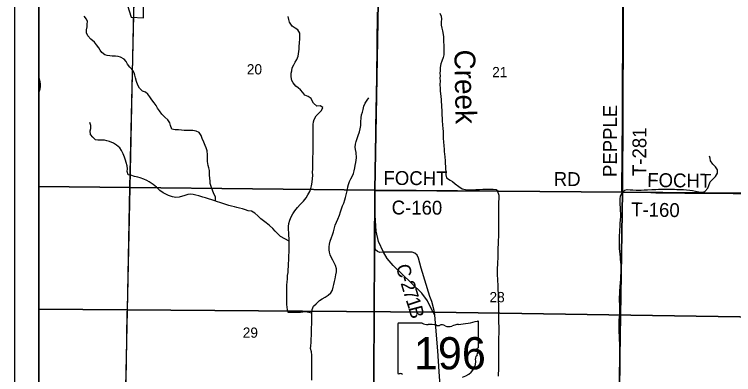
# Model space of a CAD drawing. Extents: x -209 to 4852, y 0 to 905.
# Drawn here: x -209.2 to -150.4, y 308.1 to 337.6 of the extents above; entities that cross this region are included whole.
import ezdxf

# ---------------------------------------------------------------- set-up
doc = ezdxf.new("R2010")
doc.units = 0
for name, color, linetype in [('Default', 7, 'Continuous'), ('GM_P_County_Alignment', 7, 'Continuous'), ('GM_X_Adjacent_County_Text', 7, 'Continuous'), ('GM_X_County_Road', 7, 'Continuous'), ('GM_X_County_Road_Text', 7, 'Continuous'), ('GM_X_County_ROW', 7, 'Continuous'), ('GM_X_County_Subdivision_Text', 7, 'Continuous'), ('GM_X_Minor_Lake_Text', 7, 'Continuous'), ('GM_X_Minor_River', 7, 'Continuous'), ('GM_X_Minor_River_Text', 7, 'Continuous'), ('GM_X_Section_Text', 7, 'Continuous'), ('GM_X_Township_Road', 7, 'Continuous'), ('GM_X_Township_Road_Text', 7, 'Continuous'), ('GM_X_Township_ROW', 7, 'Continuous'), ('GM_X_Township_Subdivision', 7, 'Continuous'), ('GM_X_US_Location', 7, 'Continuous'), ('SH_Data', 7, 'Continuous')]:
    doc.layers.add(name, color=color, linetype=linetype)

msp = doc.modelspace()

# ---------------------------------------------------------------- linework, layer by layer
at = {"layer": 'Default'}
for points in [[(-207.234, 415.916), (-71.234, 415.916), (-71.234, 279.916), (-207.234, 279.916)], [(-71.234, 279.916), (-71.234, 415.916), (-207.234, 415.916), (-207.234, 279.916)]]:
    msp.add_lwpolyline(points, close=True, dxfattribs=at)
at = {"layer": 'GM_X_Adjacent_County_Text'}
msp.add_lwpolyline([(-207.234, 403.659), (-207.234, 279.916), (-100.12, 279.916), (-99.833, 295.315), (-99.907, 296.469), (-99.838, 302.628), (-99.81, 305.088), (-99.816, 306.687), (-99.842, 308.938), (-99.585, 312.422), (-99.537, 322.581), (-99.362, 344.63), (-98.839, 372.823), (-98.799, 375.44), (-98.564, 385.071), (-98.371, 392.978), (-98.23, 398.743), (-98.174, 402.771), (-105.337, 402.842), (-118.301, 402.969), (-138.316, 403.17), (-150.366, 403.235), (-158.335, 403.277), (-198.454, 403.559)], close=True, dxfattribs=at)
msp.add_lwpolyline([(-207.234, 403.659), (-207.234, 279.916), (-100.12, 279.916), (-99.833, 295.315), (-99.907, 296.469), (-99.838, 302.628), (-99.81, 305.088), (-99.816, 306.687), (-99.842, 308.938), (-99.585, 312.422), (-99.537, 322.581), (-99.362, 344.63), (-98.839, 372.823), (-98.799, 375.44), (-98.564, 385.071), (-98.371, 392.978), (-98.23, 398.743), (-98.174, 402.771), (-105.337, 402.842), (-118.301, 402.969), (-138.316, 403.17), (-150.366, 403.235), (-158.335, 403.277), (-198.454, 403.559)], close=True, dxfattribs=at)
msp.add_lwpolyline([(-207.234, 403.659), (-207.234, 279.916), (-100.12, 279.916), (-99.833, 295.315), (-99.907, 296.469), (-99.838, 302.628), (-99.81, 305.088), (-99.816, 306.687), (-99.842, 308.938), (-99.585, 312.422), (-99.537, 322.581), (-99.362, 344.63), (-98.839, 372.823), (-98.799, 375.44), (-98.564, 385.071), (-98.371, 392.978), (-98.23, 398.743), (-98.174, 402.771), (-105.337, 402.842), (-118.301, 402.969), (-138.316, 403.17), (-150.366, 403.235), (-158.335, 403.277), (-198.454, 403.559)], close=True, dxfattribs=at)
msp.add_lwpolyline([(-207.234, 403.659), (-207.234, 279.916), (-100.12, 279.916), (-99.833, 295.315), (-99.907, 296.469), (-99.838, 302.628), (-99.81, 305.088), (-99.816, 306.687), (-99.842, 308.938), (-99.585, 312.422), (-99.537, 322.581), (-99.362, 344.63), (-98.839, 372.823), (-98.799, 375.44), (-98.564, 385.071), (-98.371, 392.978), (-98.23, 398.743), (-98.174, 402.771), (-105.337, 402.842), (-118.301, 402.969), (-138.316, 403.17), (-150.366, 403.235), (-158.335, 403.277), (-198.454, 403.559)], close=True, dxfattribs=at)
msp.add_lwpolyline([(-207.234, 403.659), (-207.234, 279.916), (-100.12, 279.916), (-99.833, 295.315), (-99.907, 296.469), (-99.838, 302.628), (-99.81, 305.088), (-99.816, 306.687), (-99.842, 308.938), (-99.585, 312.422), (-99.537, 322.581), (-99.362, 344.63), (-98.839, 372.823), (-98.799, 375.44), (-98.564, 385.071), (-98.371, 392.978), (-98.23, 398.743), (-98.174, 402.771), (-105.337, 402.842), (-118.301, 402.969), (-138.316, 403.17), (-150.366, 403.235), (-158.335, 403.277), (-198.454, 403.559)], close=True, dxfattribs=at)
msp.add_lwpolyline([(-207.234, 403.659), (-207.234, 279.916), (-100.12, 279.916), (-99.833, 295.315), (-99.907, 296.469), (-99.838, 302.628), (-99.81, 305.088), (-99.816, 306.687), (-99.842, 308.938), (-99.585, 312.422), (-99.537, 322.581), (-99.362, 344.63), (-98.839, 372.823), (-98.799, 375.44), (-98.564, 385.071), (-98.371, 392.978), (-98.23, 398.743), (-98.174, 402.771), (-105.337, 402.842), (-118.301, 402.969), (-138.316, 403.17), (-150.366, 403.235), (-158.335, 403.277), (-198.454, 403.559)], close=True, dxfattribs=at)
at = {"layer": 'GM_X_County_Road'}
for points in [[(-192.79, 322.302), (-192.785, 322.642), (-192.904, 322.878), (-193.023, 323.183), (-193.127, 323.488), (-193.209, 323.731), (-193.223, 323.929), (-193.251, 324.165), (-193.257, 324.43), (-193.277, 324.81), (-193.313, 325.016), (-193.365, 325.213), (-193.423, 325.54), (-193.443, 325.86), (-193.419, 326.087), (-193.462, 326.422), (-193.543, 326.65), (-193.633, 326.848), (-193.737, 327.107), (-193.864, 327.427), (-193.946, 327.671), (-194.111, 327.923), (-194.353, 328.024), (-194.641, 328.071), (-194.846, 328.066), (-195.066, 328.067), (-195.332, 328.077), (-195.552, 328.094), (-195.802, 328.119), (-196.083, 328.129), (-196.34, 328.192), (-196.46, 328.474), (-196.503, 328.687), (-196.668, 328.954), (-196.932, 329.169), (-197.166, 329.398), (-197.369, 329.673), (-197.519, 329.895), (-197.646, 330.116), (-197.804, 330.338), (-197.977, 330.574), (-198.142, 330.834), (-198.307, 331.048), (-198.503, 331.209), (-198.753, 331.302), (-199.009, 331.525), (-199.121, 331.776), (-199.24, 332.096), (-199.337, 332.393), (-199.388, 332.591), (-199.44, 332.796), (-199.545, 332.987), (-199.778, 333.247), (-199.973, 333.507), (-200.101, 333.728), (-200.259, 333.919), (-200.538, 334.073), (-200.751, 334.121), (-200.97, 334.16), (-201.236, 334.17), (-201.433, 334.187), (-201.646, 334.211), (-201.843, 334.266), (-202.092, 334.458), (-202.211, 334.657), (-202.331, 334.847), (-202.519, 335.084), (-202.677, 335.291), (-202.971, 335.559), (-203.22, 335.811), (-203.339, 336.071), (-203.322, 336.313), (-203.29, 336.564), (-203.273, 336.776), (-203.264, 336.996), (-203.323, 337.187), (-203.526, 337.431)], [(-184.888, 313.135), (-185.417, 313.225), (-185.63, 313.196), (-185.835, 313.19), (-186.04, 313.177), (-186.343, 313.171), (-186.579, 313.181), (-186.822, 313.183), (-186.888, 313.389), (-186.917, 313.602), (-186.931, 313.83), (-186.936, 314.118), (-186.942, 314.369), (-186.938, 314.908), (-186.934, 315.424), (-186.917, 315.683), (-186.892, 315.918), (-186.875, 316.199), (-186.842, 316.464), (-186.825, 316.684), (-186.808, 316.935), (-186.791, 317.162), (-186.781, 317.497), (-186.772, 317.785), (-186.761, 318.18), (-186.755, 319.008), (-186.761, 319.22), (-186.766, 319.501), (-186.78, 319.737), (-186.793, 319.957), (-186.791, 320.215), (-186.774, 320.451), (-186.688, 320.746), (-186.58, 321.019), (-186.457, 321.245), (-186.273, 321.494), (-186.058, 321.758), (-185.836, 322.022), (-185.568, 322.301), (-185.369, 322.558), (-185.215, 322.799), (-185.069, 323.094), (-184.983, 323.337), (-184.929, 323.541), (-184.866, 323.844), (-184.833, 324.155), (-184.823, 324.398), (-184.829, 324.687), (-184.82, 324.892), (-184.818, 325.097), (-184.809, 325.294), (-184.797, 326.82), (-184.788, 327.041), (-184.786, 327.367), (-184.792, 327.58), (-184.797, 327.861), (-184.795, 328.058), (-184.785, 328.369), (-184.776, 328.559), (-184.752, 328.779), (-184.712, 328.984), (-184.528, 329.286), (-184.337, 329.467), (-184.115, 329.715), (-183.999, 329.957), (-184.226, 330.081), (-184.499, 330.06), (-184.763, 330.305), (-184.86, 330.511), (-184.95, 330.702), (-185.199, 330.856), (-185.464, 330.972), (-185.637, 331.193), (-185.81, 331.407), (-186.006, 331.561), (-186.21, 331.692), (-186.413, 331.967), (-186.525, 332.158), (-186.576, 332.469), (-186.574, 332.765), (-186.542, 332.955), (-186.494, 333.197), (-186.379, 333.455), (-186.271, 333.659), (-186.117, 333.893), (-186.024, 334.15), (-185.977, 334.355), (-185.945, 334.545), (-185.928, 334.742), (-185.919, 335), (-185.902, 335.197), (-185.884, 335.622), (-185.882, 335.85), (-185.888, 336.04), (-186.038, 336.322), (-186.257, 336.445), (-186.514, 336.622), (-186.731, 336.928), (-186.79, 337.148), (-186.826, 337.407)], [(-174.413, 337.669), (-174.309, 337.425), (-174.295, 337.19), (-174.305, 336.977), (-174.299, 336.688), (-174.255, 336.453), (-174.204, 336.24), (-174.138, 335.935), (-174.124, 335.738), (-174.112, 335.297), (-174.106, 335.092), (-174.093, 334.872), (-174.095, 334.561), (-174.105, 334.272), (-174.16, 334.037), (-174.253, 333.742), (-174.339, 333.522), (-174.387, 333.219), (-174.404, 332.946), (-174.413, 332.756), (-174.407, 332.559), (-174.408, 332.354), (-174.402, 332.134), (-174.412, 331.815), (-174.407, 331.549), (-174.386, 331.306), (-174.344, 330.865), (-174.323, 330.622), (-174.309, 330.402), (-174.288, 330.189), (-174.275, 329.968), (-174.261, 329.763), (-174.25, 329.308), (-174.243, 329.118), (-174.222, 328.875), (-174.195, 328.548), (-174.174, 328.198), (-174.161, 328.008), (-174.155, 327.811), (-174.142, 327.424), (-174.122, 327.158), (-174.101, 326.831), (-174.073, 326.542), (-174.06, 326.345), (-174.046, 326.124), (-174.017, 325.927)], [(-207.234, 331.128), (-207.195, 331.228), (-207.124, 331.478), (-207.108, 331.668), (-207.106, 331.865), (-207.127, 332.093), (-207.186, 332.314), (-207.234, 332.391)], [(-182.461, 321.653), (-182.375, 321.903), (-182.283, 322.122), (-182.197, 322.387), (-182.15, 322.577), (-182.072, 322.819), (-182.025, 323.039), (-181.986, 323.236), (-181.954, 323.456), (-181.891, 323.66), (-181.799, 323.887), (-181.706, 324.107), (-181.598, 324.303), (-181.497, 324.561), (-181.42, 324.765), (-181.365, 325.015), (-181.34, 325.22), (-181.301, 325.455), (-181.269, 325.652), (-181.237, 325.842), (-181.279, 326.267), (-181.315, 326.511), (-181.344, 326.716), (-181.327, 326.959), (-181.272, 327.179), (-181.179, 327.428), (-181.094, 327.663), (-181.001, 327.966), (-180.93, 328.208), (-180.89, 328.474), (-180.873, 328.785), (-180.87, 329.104), (-180.823, 329.347), (-180.761, 329.566), (-180.706, 329.794), (-180.628, 330.051), (-180.527, 330.308), (-180.366, 330.558), (-180.243, 330.754)], [(-207.234, 328.303), (-207.217, 328.366), (-207.208, 328.555), (-207.234, 328.856)], [(-186.755, 319.024), (-187.465, 319.386), (-187.706, 319.646), (-187.902, 319.845), (-188.098, 320.052), (-188.347, 320.289), (-188.626, 320.512), (-188.852, 320.673), (-189.063, 320.857), (-189.305, 321.079), (-189.569, 321.302), (-189.841, 321.463), (-190.091, 321.511), (-190.326, 321.581), (-190.56, 321.659), (-190.826, 321.707), (-191.023, 321.769), (-191.227, 321.824), (-191.47, 321.887), (-191.674, 321.942), (-191.939, 322.02), (-192.174, 322.098), (-192.416, 322.176), (-192.613, 322.246), (-192.833, 322.316), (-193.083, 322.394), (-193.363, 322.487), (-193.605, 322.55), (-193.825, 322.62), (-194.128, 322.722), (-194.4, 322.777), (-194.598, 322.824), (-194.787, 322.864), (-195.038, 322.843), (-195.296, 322.754), (-195.738, 322.621), (-196.026, 322.601), (-196.307, 322.641), (-196.61, 322.742), (-196.844, 322.85), (-197.063, 322.974), (-197.343, 323.166), (-197.614, 323.449), (-197.886, 323.664), (-198.195, 323.879), (-198.399, 323.987), (-198.649, 324.08), (-198.937, 324.189), (-199.141, 324.251), (-199.414, 324.322), (-199.694, 324.408), (-199.937, 324.456), (-200.01, 324.722), (-199.986, 324.942), (-200.007, 325.193), (-200.081, 325.459), (-200.155, 325.649), (-200.222, 325.901), (-200.334, 326.152), (-200.468, 326.434), (-200.618, 326.656), (-200.867, 326.878), (-201.124, 327.032), (-201.464, 327.179), (-201.661, 327.234), (-201.866, 327.273), (-202.147, 327.276), (-202.412, 327.27), (-202.602, 327.31), (-202.82, 327.54), (-203.001, 327.746), (-203.029, 328.042), (-202.982, 328.239), (-202.988, 328.49), (-203.054, 328.734)], [(-174.017, 325.927), (-173.997, 325.6), (-173.976, 325.38), (-173.97, 325.129), (-173.956, 324.939), (-173.943, 324.681), (-173.93, 324.438), (-173.864, 324.186), (-173.576, 324.009), (-173.38, 323.886), (-173.154, 323.71), (-172.874, 323.495), (-172.603, 323.295), (-172.322, 323.24), (-172.133, 323.215), (-171.92, 323.206), (-171.662, 323.212), (-171.472, 323.24), (-171.168, 323.245), (-170.895, 323.266), (-170.682, 323.272), (-170.447, 323.277), (-170.242, 323.276), (-170.052, 323.267), (-169.809, 323.25), (-169.667, 323.028), (-169.601, 322.769), (-169.603, 322.481), (-169.612, 322.223), (-169.622, 321.987), (-169.631, 321.767), (-169.633, 321.547), (-169.627, 321.334), (-169.614, 321), (-169.609, 320.651), (-169.615, 319.929), (-169.624, 319.702), (-169.633, 319.489), (-169.652, 318.988), (-169.654, 318.745), (-169.663, 318.51), (-169.673, 318.289), (-169.674, 318.084), (-169.683, 317.857), (-169.685, 317.606), (-169.695, 317.333), (-169.712, 317.097), (-169.722, 316.801), (-169.726, 316.216), (-169.713, 315.935), (-169.7, 315.73), (-169.686, 315.479), (-169.673, 315.221), (-169.667, 314.986), (-169.646, 314.796), (-169.64, 314.537), (-169.635, 314.302), (-169.636, 314.089), (-169.63, 313.838), (-169.625, 313.603), (-169.627, 313.322), (-169.629, 313.079), (-169.623, 312.866), (-169.612, 312.289), (-169.606, 312.076), (-169.6, 311.787), (-169.603, 311.43), (-169.613, 311.172), (-169.617, 310.572), (-169.611, 310.367), (-169.616, 309.684), (-169.618, 309.403), (-169.628, 309.152), (-169.633, 308.438), (-169.643, 308.18), (-169.652, 307.967)], [(-159.715, 311.092), (-159.721, 311.297), (-159.742, 311.525), (-159.748, 311.745), (-159.746, 311.996), (-159.751, 312.239), (-159.742, 312.55), (-159.724, 312.808), (-159.7, 313.028), (-159.69, 313.4), (-159.702, 313.795), (-159.714, 314.153), (-159.72, 314.365), (-159.702, 314.745), (-159.685, 314.942), (-159.66, 315.276), (-159.635, 315.633), (-159.61, 315.914), (-159.6, 316.179), (-159.591, 316.438), (-159.588, 316.749), (-159.593, 317.083), (-159.614, 317.311), (-159.628, 317.509), (-159.642, 317.729), (-159.67, 317.919), (-159.699, 318.208), (-159.712, 318.398), (-159.718, 318.596), (-159.732, 318.846), (-159.728, 319.272), (-159.719, 319.484), (-159.702, 319.742), (-159.693, 319.97), (-159.676, 320.19), (-159.659, 320.433), (-159.633, 320.797), (-159.609, 321.017), (-159.622, 321.283), (-159.628, 321.488), (-159.641, 321.785), (-159.662, 322.005), (-159.676, 322.225), (-159.674, 322.453), (-159.641, 322.719), (-159.503, 322.983), (-159.281, 323.187), (-159.091, 323.231), (-158.856, 323.229), (-158.628, 323.212), (-158.363, 323.202), (-158.158, 323.193), (-157.945, 323.191), (-157.71, 323.204), (-157.421, 323.225), (-157.079, 323.245), (-156.745, 323.257), (-156.54, 323.263), (-156.252, 323.269), (-156.001, 323.259), (-155.773, 323.272), (-155.47, 323.27), (-155.227, 323.26), (-155.022, 323.251), (-154.764, 323.241), (-154.483, 323.231), (-154.225, 323.222), (-153.967, 323.197), (-153.74, 323.157), (-153.513, 323.11), (-153.232, 323.062), (-152.982, 323.022), (-152.723, 323.081), (-152.493, 323.367), (-152.416, 323.579), (-152.292, 323.859), (-152.101, 324.055), (-151.856, 324.296), (-151.695, 324.576), (-151.708, 324.857), (-151.85, 325.101), (-152.092, 325.316), (-152.264, 325.598), (-152.3, 325.796), (-152.344, 325.986)], [(-184.905, 307.645), (-184.9, 308.253), (-184.891, 308.503), (-184.889, 308.777), (-184.894, 309.05), (-184.893, 309.278), (-184.898, 309.498), (-184.905, 309.688), (-184.91, 309.969), (-184.992, 310.228), (-184.967, 310.418), (-184.95, 310.737), (-184.94, 310.98), (-184.93, 311.352), (-184.92, 311.732), (-184.91, 311.952), (-184.893, 312.21), (-184.889, 312.711), (-184.895, 312.954), (-184.886, 313.182), (-184.854, 313.425), (-184.761, 313.69), (-184.547, 313.893), (-184.256, 314.149), (-184.05, 314.299), (-183.814, 314.426), (-183.554, 314.607), (-183.333, 314.779), (-183.217, 315.006), (-183.139, 315.264), (-183.092, 315.469), (-183.03, 315.726), (-182.99, 315.946), (-182.927, 316.257), (-182.887, 316.507), (-182.878, 316.75), (-182.951, 317.024), (-183.056, 317.23), (-183.176, 317.474), (-183.311, 317.711), (-183.393, 317.909), (-183.437, 318.107), (-183.465, 318.312), (-183.464, 318.54), (-183.447, 318.775), (-183.399, 319.018), (-183.291, 319.305), (-183.198, 319.532), (-183.128, 319.782), (-183.073, 319.995), (-182.987, 320.32), (-182.864, 320.578), (-182.771, 320.82), (-182.632, 321.138), (-182.539, 321.418), (-182.461, 321.653)], [(-159.693, 307.863), (-159.676, 308.152), (-159.666, 308.44), (-159.657, 308.706), (-159.655, 308.934), (-159.66, 309.207), (-159.658, 309.602), (-159.663, 309.868), (-159.677, 310.104), (-159.683, 310.309), (-159.696, 310.507), (-159.702, 310.704), (-159.709, 310.894), (-159.715, 311.092)]]:
    msp.add_lwpolyline(points, dxfattribs=at)
at = {"layer": 'GM_X_County_Road_Text'}
for points in [[(-199.993, 313.235), (-199.99, 313.4), (-199.796, 323.429), (-199.435, 338.694)], [(-179.713, 323.16), (-159.52, 323.04)], [(-179.026, 318.103), (-179.326, 318.091), (-179.523, 318.159), (-179.682, 318.306), (-179.719, 318.502), (-179.7, 321.132)], [(-174.837, 312.955), (-174.866, 313.201), (-174.883, 313.335), (-175.082, 314.08), (-175.233, 314.485), (-175.949, 316.813), (-176.158, 317.613), (-176.28, 317.871), (-176.458, 318.03), (-176.691, 318.122), (-179.026, 318.103)], [(-200.51, 283.256), (-200.199, 303.241), (-200.06, 309.031), (-199.993, 313.235)]]:
    msp.add_lwpolyline(points, dxfattribs=at)
at = {"layer": 'GM_X_County_ROW'}
msp.add_line((-207.234, 323.511), (-199.796, 323.429), dxfattribs=at)
for points in [[(-159.52, 323.04), (-159.52, 323.241), (-159.514, 326.049), (-159.514, 326.201), (-159.512, 326.45), (-159.487, 328.856), (-159.485, 328.988), (-159.484, 329.257), (-159.472, 331.664), (-159.472, 331.775), (-159.47, 332.065), (-159.458, 335.073), (-159.458, 335.117), (-159.462, 343.096)], [(-159.52, 323.04), (-159.322, 323.036), (-157.148, 322.993), (-157.002, 322.99), (-156.753, 322.985), (-154.381, 322.941), (-154.256, 322.938), (-153.986, 322.937), (-150.428, 322.912), (-150.254, 322.911), (-150.032, 322.91), (-147.462, 322.898), (-147.44, 322.898), (-144.694, 322.9)]]:
    msp.add_lwpolyline(points, dxfattribs=at)
at = {"layer": 'GM_X_County_Subdivision_Text'}
msp.add_lwpolyline([(-174.346, 306.387), (-174.486, 308.344), (-174.587, 310.038), (-174.837, 312.955), (-174.961, 313.202), (-175.229, 313.737), (-175.44, 314.132), (-175.9, 314.763), (-176.728, 315.585), (-178.248, 317.037), (-178.72, 317.601), (-179.026, 318.103), (-179.426, 318.984), (-179.627, 319.832), (-179.7, 321.132), (-179.713, 323.16), (-179.645, 328.358), (-179.572, 332.41), (-179.51, 337.754)], dxfattribs=at)
at = {"layer": 'GM_X_Minor_Lake_Text'}
for points in [[(-207.234, 403.659), (-207.234, 313.458), (-174.866, 313.201), (-149.868, 312.836), (-144.893, 312.794), (-134.837, 312.831), (-99.585, 312.422), (-99.537, 322.581), (-99.362, 344.63), (-98.839, 372.823), (-98.799, 375.44), (-98.564, 385.071), (-98.371, 392.978), (-98.23, 398.743), (-98.174, 402.771), (-105.337, 402.842), (-118.301, 402.969), (-138.316, 403.17), (-150.366, 403.235), (-158.335, 403.277), (-198.454, 403.559)], [(-207.234, 313.458), (-207.234, 279.916), (-100.12, 279.916), (-99.833, 295.315), (-99.907, 296.469), (-99.838, 302.628), (-99.81, 305.088), (-99.816, 306.687), (-99.842, 308.938), (-99.585, 312.422), (-134.837, 312.831), (-144.893, 312.794), (-149.868, 312.836), (-174.866, 313.201)]]:
    msp.add_lwpolyline(points, close=True, dxfattribs=at)
at = {"layer": 'GM_X_Minor_River'}
for points in [[(-207.234, 343.49), (-207.234, 323.481), (-199.766, 323.398), (-199.351, 343.39)], [(-199.351, 343.39), (-179.393, 343.195), (-179.741, 323.187), (-199.766, 323.398)], [(-179.393, 343.195), (-159.381, 343.098), (-159.487, 323.032), (-179.741, 323.187)], [(-159.381, 343.098), (-139.362, 342.955), (-139.642, 322.869), (-159.487, 323.032)], [(-207.234, 323.481), (-207.234, 303.354), (-200.267, 303.263), (-200.199, 303.262), (-199.766, 323.398)], [(-179.741, 323.187), (-179.847, 303.114), (-200.199, 303.262), (-199.766, 323.398)], [(-159.487, 323.032), (-159.8, 302.811), (-179.847, 303.114), (-179.741, 323.187)], [(-139.642, 322.869), (-139.924, 302.761), (-159.8, 302.811), (-159.487, 323.032)]]:
    msp.add_lwpolyline(points, close=True, dxfattribs=at)
at = {"layer": 'GM_X_Minor_River_Text'}
msp.add_lwpolyline([(-207.234, 403.659), (-207.234, 279.916), (-100.12, 279.916), (-99.833, 295.315), (-99.907, 296.469), (-99.838, 302.628), (-99.81, 305.088), (-99.816, 306.687), (-99.842, 308.938), (-99.585, 312.422), (-99.537, 322.581), (-99.362, 344.63), (-98.839, 372.823), (-98.799, 375.44), (-98.564, 385.071), (-98.371, 392.978), (-98.23, 398.743), (-98.174, 402.771), (-105.337, 402.842), (-118.301, 402.969), (-138.316, 403.17), (-150.366, 403.235), (-158.335, 403.277), (-198.454, 403.559)], close=True, dxfattribs=at)
at = {"layer": 'GM_X_Township_Subdivision'}
for p, q in [((-177.857, 312.244), (-177.857, 308.241)), ((-175.862, 312.313), (-177.792, 312.313)), ((-171.266, 310.318), (-171.266, 312.412)), ((-171.266, 310.319), (-171.266, 310.318))]:
    msp.add_line(p, q, dxfattribs=at)
for centre, major_axis, start_param, end_param in [((-177.782, 312.252), (0.0764, 0), 1.712693, 3.28349), ((-175.402, 312.777), (0.741, 0), 4.042523, 4.731795), ((-175.157, 310.066), (2.659, 0), 1.404758, 1.657858), ((-174.553, 312.273), (0.214, 0), 3.836095, 5.185415), ((-174.239, 311.81), (0.444, 0), 0.950623, 2.079405), ((-173.666, 312.445), (0.534, 0), 4.081561, 5.145723), ((-172.722, 311.09), (1.406, 0), 1.699011, 2.107814), ((-173.614, 317.769), (6.99, 0), 4.814394, 5.042369), ((-171.339, 312.42), (0.0734, 0), 6.141152, 7.989035), ((-171.282, 310.164), (0.114, 0), 1.883978, 3.671073), ((-171.344, 310.31), (0.0785, 0), 5.05454, 6.418171), ((-171.003, 309.442), (0.496, 0), 2.387724, 3.262537), ((-172.005, 309.9), (0.682, 0), 5.934695, 6.695948), ((-173.222, 309.175), (1.748, 0), 5.101752, 6.440018), ((-177.781, 308.233), (0.077, 0), 3.00124, 4.508301), ((-177.769, 308.642), (0.588, 0), 4.665946, 4.897461), ((-177.649, 308.01), (0.212, 0), 0.519207, 1.627899)]:
    msp.add_ellipse(centre, major_axis=major_axis, ratio=0.8, start_param=start_param, end_param=end_param, dxfattribs=at)
at = {"layer": 'GM_X_US_Location'}
msp.add_lwpolyline([(-199.992, 338.297), (-199.682, 337.358), (-198.659, 337.293), (-198.665, 338.212)], dxfattribs=at)
at = {"layer": 'SH_Data'}
for p, q in [((-209.234, 417.916), (-209.234, 277.916)), ((-207.234, 415.916), (-207.234, 279.916))]:
    msp.add_line(p, q, dxfattribs=at)

# ---------------------------------------------------------------- texts
at = {"layer": 'GM_P_County_Alignment'}
for s, height, rotation, p in [('FOCHT', 1.1364, 359.58049, (-179.036, 323.626)), ('RD', 1.1364, 359.50636, (-165.102, 323.542)), ('C-160', 1.1364, 359.72469, (-178.365, 321.204)), ('C', 1.136, 284.52565, (-178.026, 316.984)), ('-', 1.136, 286.64974, (-177.779, 316.036)), ('2', 1.136, 287.05038, (-177.643, 315.581)), ('7', 1.136, 287.1237, (-177.437, 314.91)), ('1', 1.136, 288.49541, (-177.222, 314.213)), ('B', 1.136, 284.6506, (-177.006, 313.568))]:
    msp.add_text(s, height=height, rotation=rotation, dxfattribs=at).set_placement(p)
at = {"layer": 'GM_X_Section_Text'}
msp.add_text('Creek', height=1.7045, rotation=271.03138, dxfattribs=at).set_placement((-173.233, 334.676))
at = {"layer": 'GM_X_Township_Road'}
for s, rotation, p in [('PEPPLE', 89.80473, (-159.939, 324.261)), ('T-281', 89.71966, (-157.534, 324.344)), ('FOCHT', 359.18051, (-157.456, 323.458)), ('T-160', 358.89811, (-158.771, 321.057))]:
    msp.add_text(s, height=1.1364, rotation=rotation, dxfattribs=at).set_placement(p)
at = {"layer": 'GM_X_Township_Road_Text'}
for s, p in [('20', (-190.214, 332.663)), ('21', (-170.139, 332.436)), ('28', (-170.356, 314.021)), ('29', (-190.548, 311.113))]:
    msp.add_text(s, height=0.8371, rotation=0.00001, dxfattribs=at).set_placement(p)
at = {"layer": 'GM_X_Township_ROW'}
msp.add_text('196', height=0.00379, rotation=0.00001, dxfattribs=at).set_placement((-175.973, 309.701))
for s in ['s', 'r']:
    msp.add_text(s, height=0.00379, dxfattribs=at).set_placement((-174.635, 309.976))
at = {"layer": 'GM_X_Township_Subdivision'}
msp.add_text('196', height=2.6367, dxfattribs=at).set_placement((-176.539, 308.524))

doc.saveas('drawing.dxf')
